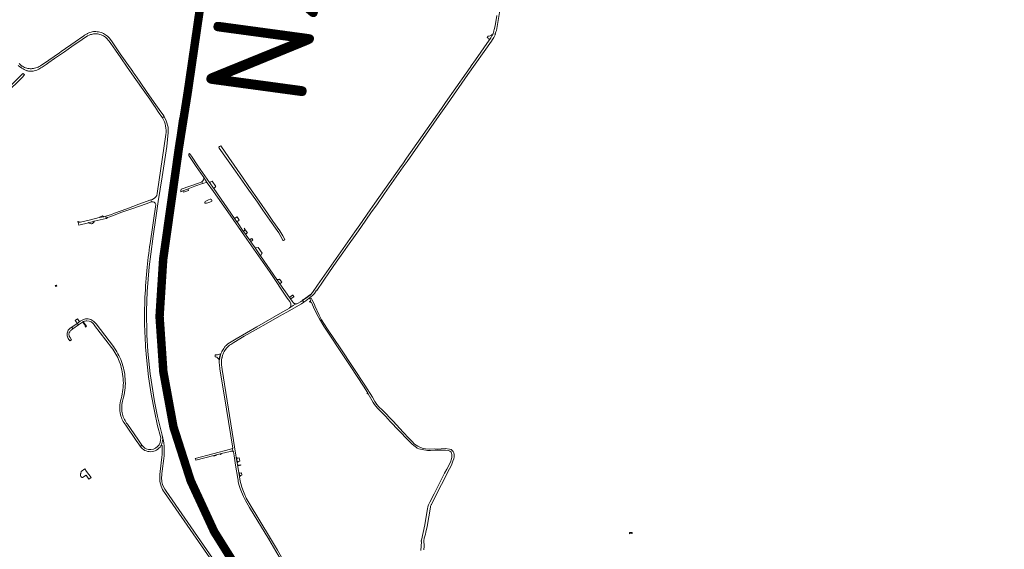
# Model space of a CAD drawing. Header units: metres. Extents: x 166325 to 190320, y 381923 to 404576.
# Tile 687 of 1056: x 173423 to 175170, y 392041 to 392980. Entities that reach past the tile are written whole.
import ezdxf

# ---------------------------------------------------------------- set-up
doc = ezdxf.new("R2010")
doc.units = ezdxf.units.M
for name, color, linetype, lineweight in [('B-WE-OG-WATER_BEEK-GV', 8, 'Continuous', 18), ('B-WE-OG-WATER_MEER-GV', 8, 'Continuous', 18), ('B-WE-VH-VERHARDING_ASFALT-GV', 8, 'Continuous', 18), ('B-WE-VH-VERHARDING_BETON-GV', 8, 'Continuous', 18), ('B-WE-VH-VERHARDING_BETONSTRAATSTEEN-GV', 8, 'Continuous', 18), ('B-WE-VH-VERHARDING_N-WEG', 8, 'Continuous', 18), ('B-WE-VH-VERHARDING_STRAATBAKSTEEN-GV', 8, 'Continuous', 18), ('X-XX-AL-TEKENBLAD-T50', 4, 'Continuous', 50)]:
    doc.layers.add(name, color=color, linetype=linetype, lineweight=lineweight)
doc.styles.add('NLCS-ISO-M500-T50', font='NLCS-ISO.ttf', dxfattribs={"height": 2.5})

msp = doc.modelspace()

# ---------------------------------------------------------------- linework, layer by layer
at = {"layer": 'B-WE-OG-WATER_BEEK-GV', "flags": 128}
for points in [[(173889.886, 392597.249), (173884.558, 392605.721), (173871.817, 392623.07), (173862.262, 392637.248), (173847.412, 392658.411), (173829.218, 392684.573), (173818.047, 392701.007), (173793.684, 392736.005), (173779.519, 392756.483), (173778.326, 392756.276), (173777.144, 392755.756), (173776.296, 392754.621), (173776.062, 392753.819), (173776.729, 392752.344), (173805.658, 392711.565), (173826.536, 392682.056), (173844.551, 392656.497), (173854.266, 392642.585), (173866.888, 392625.136), (173876.708, 392610.811), (173882.668, 392602.437), (173889.95, 392589.362), (173890.372, 392588.727), (173890.876, 392588.778), (173893.27, 392590.2), (173893.492, 392590.504)], [(173939.215, 392479.648), (173938.691, 392481.125), (173938.553, 392481.055), (173938.307, 392481.018), (173938.281, 392481.019), (173937.659, 392480.862), (173937.443, 392480.823), (173937.255, 392480.71), (173937.12, 392480.538), (173937.056, 392480.329), (173937.07, 392480.11), (173937.16, 392479.911), (173937.316, 392479.757), (173937.422, 392479.7), (173938.158, 392479.688), (173938.78, 392479.719), (173939.14, 392479.675)]]:
    msp.add_lwpolyline(points, close=True, dxfattribs=at)
msp.add_lwpolyline([(174140.004, 392040.24), (174140.219, 392042.378), (174140.354, 392044.523), (174140.41, 392046.672), (174140.386, 392048.821), (174140.281, 392050.967), (174140.15, 392052.586), (174140.094, 392054.245), (174140.119, 392055.906), (174140.223, 392057.563), (174140.407, 392059.214), (174140.67, 392060.853), (174141.012, 392062.478), (174141.582, 392064.204), (174142.718, 392067.837), (174143.778, 392071.493), (174145.562, 392081.719), (174151.542, 392115.708), (174151.642, 392116.172), (174151.952, 392117.358), (174152.34, 392118.522), (174152.802, 392119.658), (174153.337, 392120.761), (174157.222, 392127.986), (174185.624, 392183.649), (174188.934, 392190.519), (174191.572, 392197.488), (174193.379, 392201.779), (174193.99, 392205.202), (174193.738, 392209.301), (174193.026, 392212.314), (174191.863, 392214.679), (174188.437, 392217.969), (174185.39, 392218.9), (174177.604, 392219.577), (174163.596, 392218.773), (174159.085, 392218.971), (174150.172, 392218.628), (174142.851, 392219.031), (174138.536, 392219.878), (174134.018, 392221.33), (174129.199, 392223.972), (174126.51, 392225.671), (174123.474, 392227.796), (174119.27, 392232.17), (174113.385, 392237.901), (174103.27, 392248.766), (174085.217, 392268.31), (174066.575, 392287.736), (174059.996, 392293.67), (174056.796, 392297.971), (174052.996, 392303.366), (174048.736, 392310.683), (174035.421, 392331.905), (173992.501, 392396.349), (173969.23, 392431.39), (173958.561, 392448.064), (173956.571, 392451.621), (173954.249, 392456.314), (173946.753, 392472.81), (173946.553, 392473.333), (173946.481, 392473.772), (173944.003, 392478.648), (173940.956, 392484.187), (173939.824, 392486.396), (173937.87, 392485.394), (173939.099, 392481.814), (173939.064, 392481.568), (173938.952, 392481.344), (173938.776, 392481.168), (173938.691, 392481.125), (173939.215, 392479.648), (173939.481, 392479.553), (173939.787, 392479.36), (173940.044, 392479.105), (173940.238, 392478.799), (173940.298, 392478.662), (173944.188, 392470.337), (173949.795, 392458.149), (173954.633, 392449.709), (173962.433, 392436.768), (173973.996, 392419.021), (173990.369, 392394.581), (174010.302, 392364.736), (174032.781, 392330.462), (174039.923, 392319.035), (174040.059, 392318.857), (174040.124, 392318.643), (174040.111, 392318.419), (174040.021, 392318.214), (174039.865, 392318.053), (174039.757, 392317.992), (174039.16, 392317.693), (174039.542, 392317.069), (174040.083, 392317.339), (174040.412, 392317.331), (174040.73, 392317.243), (174041.017, 392317.081), (174041.257, 392316.856), (174041.42, 392316.61), (174050.232, 392301.499), (174052.155, 392298.132), (174054.787, 392294.713), (174057.976, 392291.353), (174071.696, 392277.255), (174080.391, 392267.863), (174111.481, 392235.01), (174119.07, 392227.424), (174122.336, 392224.888), (174126.721, 392221.571), (174128.382, 392220.45), (174130.847, 392219.102), (174133.982, 392218.396), (174140.038, 392217.209), (174146.289, 392216.514), (174151.475, 392216.415), (174160.095, 392216.622), (174171.086, 392217.1), (174178.49, 392217.157), (174183.732, 392216.5), (174186.318, 392215.326), (174188.047, 392213.824), (174188.436, 392213.109), (174189.131, 392211.292), (174189.595, 392209.303), (174189.833, 392206.991), (174189.641, 392204.645), (174188.856, 392201.343), (174187.15, 392195.871), (174180.682, 392183.357), (174176.739, 392176.003), (174158.041, 392139.152), (174150.393, 392124.573), (174149.193, 392122.375), (174148.206, 392119.844), (174147.279, 392116.604), (174146.689, 392112.944), (174143.536, 392095.417), (174141.597, 392084.408), (174136.086, 392057.39), (174135.952, 392057.085), (174135.75, 392056.821), (174135.491, 392056.612), (174135.299, 392056.512), (174135.146, 392055.239), (174135.389, 392055.123), (174135.587, 392054.942), (174135.724, 392054.71), (174135.787, 392054.449), (174135.771, 392054.18), (174135.737, 392054.061), (174134.337, 392039.175)], dxfattribs=at)
at = {"layer": 'B-WE-OG-WATER_MEER-GV', "flags": 128}
msp.add_lwpolyline([(173754.323, 392654.931), (173756.557, 392655.524), (173760.01, 392656.753), (173762.441, 392657.676), (173763.496, 392658.779), (173763.807, 392660.406), (173763.225, 392661.685), (173761.946, 392662.343), (173760.55, 392662.188), (173757.774, 392661.004), (173751.579, 392657.708), (173751.228, 392657.022), (173751.17, 392656.297), (173751.399, 392655.466), (173751.746, 392655.043), (173752.448, 392654.788)], close=True, dxfattribs=at)
at = {"layer": 'B-WE-VH-VERHARDING_ASFALT-GV', "flags": 128}
for points in [[(174269.73, 392987.879), (174266.394, 392969.379), (174264.933, 392962.9), (174264.215, 392960.471), (174263.524, 392957.968), (174262.417, 392955.468), (174266.421, 392954.636), (174267.944, 392958.676), (174268.759, 392961.307), (174275.527, 393000.076)], [(173419.922, 392899.291), (173422.691, 392896.977), (173425.56, 392894.787), (173426.323, 392894.299), (173428.497, 392893.039), (173428.515, 392893.029), (173430.765, 392891.911), (173433.083, 392890.938), (173435.457, 392890.114), (173436.106, 392889.882), (173436.612, 392889.72), (173438.26, 392889.302), (173439.94, 392889.041), (173441.637, 392888.939), (173443.336, 392888.997), (173445.062, 392889.135), (173446.342, 392889.298), (173448.557, 392889.708), (173450.738, 392890.274), (173452.874, 392890.993), (173454.18, 392891.51), (173456.303, 392892.489), (173458.354, 392893.61), (173460.323, 392894.869), (173462.32, 392896.224), (173469.359, 392900.941), (173471.714, 392902.518), (173474.637, 392904.556), (173484.453, 392911.398), (173502.03, 392923.718), (173515.417, 392933.034), (173533.507, 392945.604), (173539.714, 392949.605), (173540.518, 392950.09), (173543.103, 392951.526), (173545.763, 392952.82), (173548.488, 392953.968), (173549.831, 392954.396), (173551.836, 392954.894), (173553.874, 392955.235), (173555.932, 392955.417), (173558.034, 392955.339), (173560.569, 392955.1), (173563.085, 392954.701), (173565.037, 392954.23), (173567.324, 392953.528), (173569.559, 392952.674), (173571.269, 392951.736), (173573.106, 392950.555), (173574.852, 392949.244), (173576.498, 392947.808), (173577.928, 392946.355), (173579.687, 392944.365), (173581.324, 392942.272), (173584.251, 392938.279), (173592.733, 392926.224), (173602.102, 392912.807), (173613.597, 392896.439), (173628.638, 392874.618), (173641.802, 392856.183), (173653.503, 392839.532), (173662.103, 392826.804), (173662.352, 392826.437), (173668.557, 392817.286), (173676.018, 392806.283), (173678.947, 392808.714)], [(173678.253, 392809.834), (173670.202, 392821.378), (173664.457, 392829.14), (173648.856, 392851.549), (173635.011, 392871.596), (173626.749, 392883.424), (173623.723, 392887.756), (173623.313, 392888.338), (173612.93, 392903.075), (173600.966, 392920.153), (173586.572, 392941.29), (173581.732, 392947.762), (173580.234, 392949.447), (173578.619, 392951.021), (173576.897, 392952.477), (173575.076, 392953.808), (173573.166, 392955.006), (173571.175, 392956.065), (173569.206, 392956.944), (173566.98, 392957.735), (173564.705, 392958.375), (173562.392, 392958.859), (173560.052, 392959.185), (173557.695, 392959.353), (173555.332, 392959.36), (173553.746, 392959.275), (173551.548, 392958.909), (173549.381, 392958.386), (173547.258, 392957.709), (173545.189, 392956.881), (173543.184, 392955.907), (173542.61, 392955.595), (173540.196, 392954.318), (173537.86, 392952.903), (173535.612, 392951.353), (173534.799, 392950.743), (173521.08, 392941.185), (173496.134, 392923.906), (173493.335, 392921.918), (173474.626, 392908.856), (173459.334, 392898.445), (173457.414, 392897.309), (173455.418, 392896.315), (173453.356, 392895.466), (173451.238, 392894.767), (173449.075, 392894.222), (173446.879, 392893.833), (173444.661, 392893.602), (173443.396, 392893.542), (173441.296, 392893.52), (173439.2, 392893.659), (173437.12, 392893.956), (173435.069, 392894.41), (173433.059, 392895.019), (173431.101, 392895.78), (173429.206, 392896.687), (173427.386, 392897.736), (173426.699, 392898.182), (173424.546, 392899.8), (173421.453, 392902.522)], [(173673.433, 392224.884), (173674.166, 392226.616), (173675.082, 392228.496), (173676.231, 392233.221), (173676.396, 392236.597), (173676.043, 392238.613), (173675.314, 392243.429), (173667.405, 392276.423), (173661.845, 392303.176), (173654.138, 392352.059), (173650.06, 392392.064), (173648.491, 392421.235), (173647.873, 392463.82), (173648.854, 392498.486), (173652.196, 392542.332), (173655.101, 392564.513), (173659.499, 392596.755), (173664.208, 392629.266), (173668.609, 392658.002), (173675.693, 392701.674), (173683.568, 392755.481), (173686.105, 392780.33), (173685.997, 392789.587), (173682.692, 392801.144), (173678.947, 392808.714), (173676.018, 392806.283)], [(173682.216, 392776.621), (173666.872, 392672.011)], [(173575.24, 392631.665), (173576.227, 392627.831), (173577.055, 392628.005), (173577.613, 392629.112), (173578.757, 392629.456), (173582.422, 392630.693), (173590.173, 392633.562), (173604.094, 392638.764), (173621.741, 392645.217), (173647.139, 392654.093), (173656.822, 392657.415), (173655.673, 392660.831), (173634.343, 392652.987), (173612.779, 392645.229), (173591.001, 392637.221), (173585.299, 392635.062), (173579.56, 392633.002), (173578.148, 392632.547), (173577.825, 392632.446), (173577.502, 392632.345)], [(173664.035, 392652.521), (173654.173, 392583.674)], [(173659.085, 392662.084), (173658.129, 392661.733), (173655.673, 392660.831), (173656.822, 392657.415)], [(173647.523, 392381.34), (173651.514, 392347.204), (173655.988, 392316.14), (173661.713, 392285.94), (173667.231, 392260.212), (173672.249, 392241.111), (173672.851, 392237.94), (173672.814, 392234.795)], [(173676.726, 392237.907), (173675.314, 392243.429), (173676.043, 392238.613), (173676.396, 392236.597), (173676.231, 392233.221), (173675.082, 392228.496), (173674.166, 392226.616), (173673.433, 392224.884)], [(173639.704, 392225.613), (173639.654, 392225.573), (173636.791, 392223.59)], [(173675.091, 392204.501), (173671.905, 392178.885), (173671.863, 392178.549), (173671.788, 392178.017), (173671.406, 392174.632), (173671.182, 392171.234), (173671.119, 392167.828), (173671.216, 392164.423), (173671.472, 392161.027), (173672.386, 392156.942), (173673.674, 392152.959)], [(173675.092, 392160.639), (173674.784, 392163.245), (173674.586, 392166.196), (173674.549, 392169.153), (173674.671, 392172.108), (173674.953, 392175.052), (173675.574, 392179.929), (173678.327, 392202.152)], [(173679.784, 392141.801), (173871.574, 391865.465), (173939.989, 391765.466), (173951.13, 391749.424), (173969.822, 391723.721), (173977.697, 391712.754), (173985.371, 391701.878), (174053.442, 391603.476)], [(174056.927, 391604.428), (173988.176, 391703.996), (173979.186, 391716.633), (173957.236, 391746.903), (173946.456, 391762.135), (173922.17, 391797.582), (173916.731, 391805.717), (173876.289, 391864.734), (173682.452, 392144.075)], [(173902.818, 391999.716), (173894.529, 392014.837), (173880.326, 392039.288), (173867.607, 392060.466), (173864.636, 392058.85), (173877.518, 392037.468), (173890.114, 392015.738), (173898.686, 392000.287), (173912.475, 391974.468), (173928.377, 391943.271), (173929.659, 391940.519), (173930.781, 391937.717)]]:
    msp.add_lwpolyline(points, dxfattribs=at)
for points in [[(174102.414, 392725.032), (174100.042, 392721.646), (174053.162, 392654.722), (174044.912, 392643.094), (174026.137, 392616.372), (174017.703, 392604.368), (173951.104, 392509.581), (173942.391, 392496.785), (173938.848, 392492.675), (173937.513, 392491.446), (173936.165, 392490.359), (173935.744, 392490.019), (173934.221, 392488.941), (173930.024, 392486.026), (173924.832, 392482.514), (173926.683, 392479.211), (173930.471, 392481.864), (173934.147, 392484.571), (173935.846, 392485.865), (173940.187, 392489.414), (173941.778, 392490.903), (173943.287, 392492.383), (173945.674, 392495.043), (173947.634, 392497.788), (173949.463, 392500.622), (173950.032, 392500.255), (173972.642, 392533.245), (173984.309, 392550.138), (173996.311, 392566.642), (174004.686, 392578.617), (174020.783, 392601.632), (174027.864, 392611.756), (174047.312, 392639.563), (174056.343, 392652.341), (174070.082, 392671.933), (174103.35, 392719.373), (174110.189, 392729.126), (174167.138, 392810.338), (174181.767, 392831.199), (174218.052, 392882.942), (174259.904, 392942.385), (174262.08, 392945.416), (174264.125, 392948.759), (174267.07, 392954.501), (174266.421, 392954.636), (174262.417, 392955.468), (174261.542, 392953.719), (174260.644, 392951.924), (174258.618, 392948.333), (174256.249, 392944.544), (174255.893, 392943.944), (174231.827, 392909.543), (174224.079, 392898.468), (174222.222, 392895.813), (174214.783, 392885.442), (174178.316, 392833.384), (174171.055, 392823.02), (174109.125, 392734.613)], [(173913.535, 392476.331), (173912.986, 392476.322), (173912.438, 392476.36), (173911.895, 392476.444), (173911.361, 392476.572), (173910.84, 392476.745), (173910.335, 392476.961), (173909.85, 392477.219), (173909.388, 392477.516), (173908.953, 392477.85), (173908.547, 392478.22), (173908.174, 392478.623), (173906.086, 392481.006), (173903.271, 392485.034), (173901.454, 392487.656), (173884.588, 392511.97), (173879.591, 392519.163), (173879.125, 392519.834), (173849.993, 392561.777), (173840.435, 392575.539), (173833.009, 392586.19), (173832.638, 392586.722), (173830.967, 392589.118), (173830.384, 392589.954), (173824.554, 392598.315), (173823.955, 392599.174), (173819.538, 392605.509), (173809.097, 392620.484), (173808.17, 392621.813), (173804.116, 392627.627), (173766.946, 392680.993), (173766.602, 392681.487), (173760.009, 392690.964), (173759.589, 392691.568), (173738.907, 392721.302), (173727.401, 392738.32), (173725.875, 392740.577), (173724.044, 392743.286), (173723.766, 392742.994), (173723.407, 392742.521), (173723.115, 392742.003), (173722.895, 392741.451), (173722.751, 392740.875), (173722.686, 392740.285), (173722.701, 392739.691), (173735.964, 392720.118), (173748.484, 392702.078), (173755.495, 392691.195), (173766.642, 392675.856), (173791.79, 392639.626), (173825.682, 392590.919), (173867.099, 392531.751), (173897.503, 392486.47), (173901.83, 392480.551), (173902.536, 392479.534), (173903.589, 392476.374), (173903.925, 392474.418), (173903.793, 392472.955), (173903.312, 392471.715), (173902.429, 392470.175), (173908.121, 392473.33), (173912.252, 392475.62)], [(173708.584, 392675.193), (173712.462, 392676.751), (173720.2, 392679.861), (173721.411, 392680.348), (173733.711, 392685.291), (173747.309, 392689.962), (173745.835, 392693.138), (173740.054, 392690.664), (173709.422, 392679.596), (173708.787, 392676.881)], [(173808.502, 392194.32), (173806.984, 392203.473), (173806.849, 392204.285), (173806.181, 392208.317), (173782.16, 392359.958), (173781.046, 392368.073), (173780.786, 392372.251), (173780.963, 392376.433), (173781.577, 392380.574), (173781.707, 392381.17), (173781.874, 392381.879), (173782.574, 392384.574), (173783.19, 392386.527), (173783.63, 392387.702), (173784.519, 392389.653), (173785.617, 392391.767), (173786.996, 392393.967), (173787.969, 392395.4), (173788.816, 392396.563), (173789.356, 392397.235), (173790.452, 392398.497), (173792.256, 392400.384), (173793.771, 392401.759), (173795.104, 392402.875), (173797.367, 392404.519), (173801.219, 392406.928), (173802.758, 392407.77), (173821.198, 392418.83), (173841.173, 392430.361), (173864.038, 392443.435), (173883.734, 392454.469), (173897.009, 392461.646), (173922.736, 392476.584), (173926.683, 392479.211), (173924.832, 392482.514), (173920.886, 392479.98), (173916.88, 392477.609), (173915.625, 392476.866), (173914.562, 392476.504), (173914.049, 392476.417), (173913.535, 392476.331), (173912.252, 392475.62), (173908.121, 392473.33), (173902.429, 392470.175), (173902.149, 392469.699), (173901.749, 392469.297), (173901.345, 392469.017), (173889.497, 392462.161), (173843.276, 392435.518), (173807.082, 392414.641), (173797.822, 392409.146), (173792.208, 392405.355), (173790.355, 392403.852), (173789.828, 392403.425), (173789.226, 392402.822), (173788.14, 392401.733), (173787.125, 392400.59), (173786.164, 392399.4), (173784.778, 392397.463), (173784.767, 392397.449), (173781.503, 392391.908), (173781.273, 392391.448), (173779.716, 392387.925), (173779.64, 392387.753), (173778.382, 392383.847), (173777.561, 392379.964), (173777.486, 392379.461), (173777.482, 392379.435), (173777.458, 392379.311), (173777.203, 392377.432), (173776.961, 392375.649), (173776.836, 392371.963), (173777.102, 392368.219), (173777.118, 392368.094), (173777.12, 392368.076), (173778.124, 392360.991), (173789.64, 392289.612), (173800.884, 392220.304), (173800.311, 392219.653), (173801.023, 392214.966), (173801.428, 392214.803), (173801.777, 392214.662), (173801.895, 392213.917), (173803.018, 392206.84), (173805.698, 392190.326), (173809.718, 392166.432), (173810.168, 392163.748), (173810.631, 392161.066), (173811.771, 392156.217), (173813.883, 392149.157), (173816.089, 392143.064), (173819.579, 392134.721), (173819.587, 392134.704), (173823.185, 392127.638), (173830.539, 392115.442), (173864.636, 392058.85), (173867.607, 392060.466), (173830.006, 392123.076), (173824.838, 392131.99), (173822.529, 392136.66), (173822.026, 392137.871), (173818.42, 392146.351), (173816.263, 392153.063), (173816.091, 392153.724), (173813.996, 392161.754), (173812.639, 392169.384), (173812.566, 392169.824), (173811.377, 392176.991)], [(173780.188, 392210.695), (173786.306, 392212.261), (173796.097, 392214.766), (173797.2, 392214.993), (173797.849, 392215.06), (173798.82, 392215.134), (173799.76, 392215.153), (173800.32, 392215.134), (173800.822, 392215.047), (173801.023, 392214.966), (173800.311, 392219.653), (173798.85, 392219.207), (173797.062, 392218.742), (173734.109, 392202.373), (173734.503, 392201.252), (173735.025, 392199.767), (173735.232, 392199.192), (173767, 392207.321), (173771.356, 392208.435), (173778.644, 392210.3)], [(173809.002, 392194.976), (173808.961, 392195.222), (173807.592, 392203.473), (173807.52, 392203.905), (173806.849, 392204.285), (173806.984, 392203.473), (173808.502, 392194.32)], [(173811.377, 392176.991), (173812.566, 392169.824), (173813.066, 392170.471), (173812.02, 392176.778)]]:
    msp.add_lwpolyline(points, close=True, dxfattribs=at)
at = {"layer": 'B-WE-VH-VERHARDING_ASFALT-GV'}
for points in [[(173678.947, 392808.714, 0.00676023), (173678.253, 392809.834)], [(173676.018, 392806.283, -0.16183009), (173682.216, 392776.621)], [(173666.872, 392672.011, -0.27638162), (173659.085, 392662.084)], [(173656.822, 392657.415, -0.46195965), (173664.035, 392652.521)], [(173577.502, 392632.345, -0.004542), (173575.24, 392631.665)], [(173654.173, 392583.674, 0.01582035), (173648.2, 392535.196)], [(173648.2, 392535.196, 0.01295029), (173644.672, 392481.296)], [(173644.672, 392481.296, 0.01715423), (173644.621, 392430.638)], [(173644.621, 392430.638, 0.01529428), (173647.523, 392381.34)], [(173672.814, 392234.795, -0.52344183), (173647.014, 392219.53)], [(173678.327, 392202.152, 0.0915402), (173676.726, 392237.907)], [(173636.791, 392223.59, 0.5427107), (173673.245, 392224.594)], [(173647.014, 392219.53, -0.13253452), (173639.704, 392225.613)], [(173673.245, 392224.594, -0.07544961), (173673.433, 392224.884)], [(173673.433, 392224.884, -0.8551569), (173675.216, 392223.713)], [(173675.216, 392223.713, -0.04668962), (173675.091, 392204.501)], [(173673.674, 392152.959, 0.07099214), (173679.784, 392141.801)], [(173682.452, 392144.075, -0.10768783), (173675.092, 392160.639)]]:
    msp.add_lwpolyline(points, format="xyb", dxfattribs=at)
at = {"layer": 'B-WE-VH-VERHARDING_BETON-GV', "flags": 128}
for points in [[(173749.426, 393050.384), (173748.832, 393050.472), (173745.86, 393050.912), (173745.439, 393050.974), (173744.119, 393042.014), (173737.542, 392997.719), (173733.576, 392969.511), (173730.996, 392952.032), (173731.451, 392951.966), (173734.399, 392951.517), (173734.993, 392951.43), (173740.296, 392987.464), (173742.752, 393004.307)], [(173753.35, 393049.804), (173752.945, 393049.864), (173749.958, 393050.306), (173749.426, 393050.384), (173742.752, 393004.307), (173740.296, 392987.464), (173734.993, 392951.43), (173735.53, 392951.35), (173738.482, 392950.931), (173738.922, 392950.866), (173740.723, 392963.166), (173745.2, 392994.654), (173749.797, 393025.712)], [(173734.993, 392951.43), (173734.399, 392951.517), (173731.451, 392951.966), (173730.996, 392952.032), (173729.181, 392939.737), (173725.331, 392913.766), (173720.711, 392882.079), (173716.425, 392853.085), (173716.918, 392853.012), (173719.834, 392852.583), (173720.428, 392852.496), (173722.35, 392865.559), (173728.351, 392906.238), (173734.41, 392947.472)], [(173738.922, 392950.866), (173738.482, 392950.931), (173735.53, 392951.35), (173734.993, 392951.43), (173734.41, 392947.472), (173728.351, 392906.238), (173722.35, 392865.559), (173720.428, 392852.496), (173720.998, 392852.412), (173723.982, 392851.973), (173724.404, 392851.911), (173724.954, 392855.679), (173727.72, 392874.571), (173728.836, 392882.002), (173730.306, 392892.222), (173736.16, 392932.003)], [(173305.633, 392759.849), (173309.199, 392764.244), (173345.952, 392799.264), (173388.701, 392840.733), (173392.68, 392844.593), (173393.828, 392845.711), (173419.309, 392870.514), (173424.018, 392875.246), (173428.067, 392879.117), (173431.084, 392883.217), (173428.308, 392885.043), (173387.189, 392844.868), (173333.114, 392792.189), (173209.848, 392672.907), (173182.716, 392646.609), (173180.465, 392644.613), (173177.043, 392641.579), (173178.208, 392640.341), (173173.914, 392636.18), (173176.788, 392633.113), (173183.981, 392640.039), (173183.016, 392641.008), (173209.859, 392666.805)], [(173728.836, 392882.002), (173727.72, 392874.571), (173724.954, 392855.679), (173724.404, 392851.911), (173721.746, 392833.683), (173719.381, 392817.809), (173717.446, 392805.331), (173717.212, 392802.873), (173717.625, 392802.851), (173718.391, 392807.827), (173724.55, 392832.359), (173728.21, 392857.399), (173728.525, 392877.056), (173729.338, 392881.962)], [(173720.428, 392852.496), (173719.834, 392852.583), (173716.918, 392853.012), (173716.425, 392853.085), (173716.097, 392850.863), (173713.588, 392833.904), (173713.131, 392830.091), (173708.681, 392800.443), (173705.201, 392776.655), (173702.631, 392759.199), (173702.003, 392754.627), (173701.931, 392754.138), (173702.374, 392754.073), (173705.334, 392753.638), (173705.928, 392753.55), (173706.762, 392759.191), (173712.05, 392795.323), (173717.061, 392829.604)], [(173717.212, 392802.873), (173717.446, 392805.331), (173719.381, 392817.809), (173721.746, 392833.683), (173724.404, 392851.911), (173723.982, 392851.973), (173720.998, 392852.412), (173720.428, 392852.496), (173717.061, 392829.604), (173712.05, 392795.323), (173706.762, 392759.191), (173705.928, 392753.55), (173706.414, 392753.479), (173709.424, 392753.037), (173709.829, 392752.977), (173710.359, 392756.541), (173714.342, 392783.514)], [(173713.588, 392833.904), (173713.082, 392833.91), (173712.241, 392828.503), (173706.354, 392804.823), (173702.683, 392779.808), (173702.144, 392758.959), (173701.504, 392754.678), (173702.003, 392754.627), (173702.631, 392759.199), (173705.201, 392776.655), (173708.681, 392800.443), (173713.131, 392830.091)], [(173705.928, 392753.55), (173705.334, 392753.638), (173702.374, 392754.073), (173701.931, 392754.138), (173700.283, 392742.971), (173697.488, 392723.71), (173695.174, 392708.619), (173691.163, 392680.875), (173690.788, 392678.281), (173687.391, 392655.204), (173687.845, 392655.137), (173690.818, 392654.699), (173691.412, 392654.612), (173694.536, 392675.83), (173698.802, 392704.685), (173701.885, 392726.229)], [(173709.829, 392752.977), (173709.424, 392753.037), (173706.414, 392753.479), (173705.928, 392753.55), (173701.885, 392726.229), (173698.802, 392704.685), (173694.536, 392675.83), (173691.412, 392654.612), (173691.98, 392654.528), (173694.965, 392654.088), (173695.322, 392654.036), (173695.487, 392655.176), (173698.844, 392678.117), (173699.469, 392682.384), (173703.54, 392710.305), (173705.874, 392726.378)], [(173764.048, 392694.065), (173761.742, 392693.066), (173759.589, 392691.568), (173760.009, 392690.964), (173766.602, 392681.487), (173766.946, 392680.993), (173770.081, 392684.029), (173770.386, 392684.418), (173770.65, 392684.672)], [(173691.412, 392654.612), (173690.818, 392654.699), (173687.845, 392655.137), (173687.391, 392655.204), (173685.409, 392641.741), (173680.2, 392606.038), (173676.306, 392579.236), (173675.498, 392573.452), (173674.074, 392562.405), (173673.306, 392556.166), (173673.798, 392556.102), (173676.727, 392555.719), (173677.322, 392555.642), (173679.177, 392570.654), (173680.679, 392581.331), (173682.558, 392594.458), (173684.971, 392610.735), (173689.737, 392643.232)], [(173695.322, 392654.036), (173694.965, 392654.088), (173691.98, 392654.528), (173691.412, 392654.612), (173689.737, 392643.232), (173684.971, 392610.735), (173682.558, 392594.458), (173680.679, 392581.331), (173679.177, 392570.654), (173677.322, 392555.642), (173677.87, 392555.57), (173680.844, 392555.182), (173681.221, 392555.133), (173681.395, 392556.587), (173683.018, 392569.183), (173683.953, 392576.321), (173685.883, 392589.73), (173687.92, 392603.36), (173690.276, 392619.691), (173692.461, 392634.332)], [(173845.604, 392576.288), (173840.435, 392575.539), (173849.993, 392561.777), (173852.516, 392565.842), (173852.805, 392566.307)], [(173677.322, 392555.642), (173676.727, 392555.719), (173673.798, 392556.102), (173673.306, 392556.166), (173672.712, 392551.342), (173672.645, 392550.768), (173671.138, 392537.76), (173670.496, 392530.588), (173669.53, 392520.288), (173669.067, 392514.237), (173668.41, 392504.666), (173667.524, 392487.453), (173667.256, 392477.281), (173666.937, 392465.687), (173666.947, 392455.95), (173667.321, 392455.948), (173670.299, 392455.931), (173670.899, 392455.928), (173670.944, 392462.495), (173671.332, 392479.542), (173671.797, 392491.828), (173672.59, 392506.177), (173673.481, 392517.941), (173674.547, 392530.595), (173675.729, 392542.625), (173677.304, 392555.495)], [(173681.221, 392555.133), (173680.844, 392555.182), (173677.87, 392555.57), (173677.322, 392555.642), (173677.304, 392555.495), (173675.729, 392542.625), (173674.547, 392530.595), (173673.481, 392517.941), (173672.59, 392506.177), (173671.797, 392491.828), (173671.332, 392479.542), (173670.944, 392462.495), (173670.899, 392455.928), (173671.464, 392455.925), (173674.506, 392455.908), (173674.954, 392455.905), (173674.954, 392459.697), (173674.964, 392467.416), (173675.188, 392475.501), (173675.431, 392483.58), (173675.85, 392493.192), (173676.429, 392503.755), (173677.067, 392513.001), (173677.426, 392518.25), (173677.984, 392524.631), (173678.907, 392534.766), (173679.936, 392544.388)], [(173487.165, 392509.744), (173485.743, 392508.687), (173486.8, 392507.255), (173488.306, 392508.273)], [(173526.776, 392439.021), (173524.75, 392441.862), (173515.034, 392435.074), (173517.04, 392432.244)], [(173525.255, 392449.586), (173521.235, 392446.803), (173524.627, 392442.033), (173528.584, 392444.801)], [(173670.899, 392455.928), (173670.299, 392455.931), (173667.321, 392455.948), (173666.947, 392455.95), (173666.952, 392451.116), (173667.058, 392439.541), (173667.277, 392432.099), (173667.37, 392423.79), (173667.782, 392414.869), (173667.841, 392413.853), (173668.278, 392406.253), (173668.974, 392396.305), (173669.638, 392387.876), (173670.266, 392380.401), (173671.726, 392366.344), (173672.788, 392357.039), (173672.961, 392355.703), (173673.463, 392355.763), (173676.479, 392356.118), (173677.075, 392356.189), (173675.489, 392369.176), (173673.866, 392386.292), (173673.102, 392395.279), (173672.372, 392406.426), (173671.587, 392422.874), (173671.308, 392429.903), (173671.048, 392440.419), (173670.886, 392453.978)], [(173674.954, 392455.905), (173674.506, 392455.908), (173671.464, 392455.925), (173670.899, 392455.928), (173670.886, 392453.978), (173671.048, 392440.419), (173671.308, 392429.903), (173671.587, 392422.874), (173672.372, 392406.426), (173673.102, 392395.279), (173673.866, 392386.292), (173675.489, 392369.176), (173677.075, 392356.189), (173677.561, 392356.246), (173680.597, 392356.604), (173680.978, 392356.649), (173679.849, 392365.984), (173678.79, 392375.751), (173678.293, 392381.348), (173677.756, 392387.615), (173676.992, 392397.554), (173676.387, 392406.407), (173675.977, 392413.324), (173675.913, 392414.392), (173675.615, 392421.857), (173675.6, 392422.219), (173675.299, 392430.103), (173675.179, 392435.015), (173675.092, 392440.537), (173674.961, 392445.983), (173674.953, 392452.405)], [(173677.075, 392356.189), (173676.479, 392356.118), (173673.463, 392355.763), (173672.961, 392355.703), (173673.51, 392351.451), (173675.027, 392340.409), (173676.438, 392331.134), (173677.305, 392325.956), (173678.181, 392320.426), (173679.261, 392313.962), (173681.669, 392301.047), (173684.092, 392288.738), (173686.134, 392279.296), (173687.503, 392273.181), (173689.447, 392264.863), (173691.476, 392256.925), (173692.04, 392257.068), (173694.979, 392257.814), (173695.561, 392257.962), (173692.049, 392272.025), (173688.466, 392288.086), (173686.319, 392298.546), (173683.543, 392313.235), (173681.242, 392326.658), (173679.814, 392335.713), (173678.577, 392344.264), (173677.433, 392353.253)], [(173680.978, 392356.649), (173680.597, 392356.604), (173677.561, 392356.246), (173677.075, 392356.189), (173677.433, 392353.253), (173678.577, 392344.264), (173679.814, 392335.713), (173681.242, 392326.658), (173683.543, 392313.235), (173686.319, 392298.546), (173688.466, 392288.086), (173692.049, 392272.025), (173695.561, 392257.962), (173696.057, 392258.088), (173698.987, 392258.832), (173699.356, 392258.926), (173699.32, 392259.061), (173696.386, 392271.031), (173694.743, 392278.093), (173691.068, 392295.197), (173688.484, 392308.548), (173686.431, 392319.522), (173684.428, 392331.882), (173683.187, 392340.195), (173682.014, 392348.335), (173681.337, 392353.686)], [(173695.561, 392257.962), (173694.979, 392257.814), (173692.04, 392257.068), (173691.476, 392256.925), (173691.721, 392255.966), (173693.911, 392247.824), (173696.1, 392239.728), (173698.478, 392231.079), (173700.792, 392223.548), (173703.665, 392213.824), (173706.278, 392205.717), (173708.323, 392199.39), (173709.303, 392196.561), (173709.944, 392194.71), (173711.992, 392188.659), (173714.218, 392182.589), (173716.867, 392175.475), (173720.153, 392166.741), (173722.316, 392161.367), (173722.705, 392161.52), (173725.491, 392162.612), (173726.05, 392162.831), (173724.185, 392167.716), (173720.417, 392177.674), (173717.815, 392184.822), (173714.861, 392193.173), (173712.792, 392199.223), (173710.624, 392205.737), (173708.229, 392213.066), (173706.404, 392218.945), (173704.864, 392223.918), (173703.397, 392229), (173700.863, 392237.728), (173696.288, 392255.047)], [(173699.356, 392258.926), (173698.987, 392258.832), (173696.057, 392258.088), (173695.561, 392257.962), (173696.288, 392255.047), (173700.863, 392237.728), (173703.397, 392229), (173704.864, 392223.918), (173706.404, 392218.945), (173708.229, 392213.066), (173710.624, 392205.737), (173712.792, 392199.223), (173714.861, 392193.173), (173717.815, 392184.822), (173720.417, 392177.674), (173724.185, 392167.716), (173726.05, 392162.831), (173726.557, 392163.03), (173729.41, 392164.148), (173729.783, 392164.294), (173728.901, 392166.556), (173725.965, 392174.276), (173721.826, 392185.413), (173719.396, 392192.126), (173717.226, 392198.375), (173716.836, 392199.498), (173714.424, 392206.885), (173711.808, 392215.054), (173708.807, 392224.724), (173706.883, 392231.303), (173702.851, 392245.67)], [(173530.82, 392174.723), (173530.801, 392174.63), (173530.611, 392173.238), (173530.58, 392171.834), (173530.724, 392171.127), (173531.024, 392170.425), (173531.463, 392169.8), (173532.023, 392169.28), (173532.679, 392168.887), (173533.402, 392168.639), (173534.16, 392168.547), (173534.921, 392168.614), (173535.652, 392168.838), (173535.477, 392169.315), (173535.871, 392169.481), (173536.002, 392169.575), (173540.366, 392172.704), (173540.532, 392172.337), (173545.14, 392165.666), (173549.356, 392168.414), (173541.265, 392179.132), (173538.228, 392183.823), (173531.691, 392179.298), (173530.974, 392175.498)], [(173726.05, 392162.831), (173725.491, 392162.612), (173722.705, 392161.52), (173722.316, 392161.367), (173726.635, 392150.639), (173731.475, 392139.047), (173734.934, 392130.712), (173738.437, 392122.811), (173743.059, 392112.755), (173748.762, 392101.144), (173752.532, 392093.5), (173759.157, 392080.611), (173763.344, 392072.613), (173764.671, 392070.215), (173765.126, 392070.468), (173767.76, 392071.935), (173768.284, 392072.227), (173765.398, 392077.509), (173757.446, 392092.755), (173751.733, 392104.206), (173744.939, 392118.536), (173737.855, 392134.35), (173729.85, 392153.2), (173726.794, 392160.883)], [(173729.783, 392164.294), (173729.41, 392164.148), (173726.557, 392163.03), (173726.05, 392162.831), (173726.794, 392160.883), (173729.85, 392153.2), (173737.855, 392134.35), (173744.939, 392118.536), (173751.733, 392104.206), (173757.446, 392092.755), (173765.398, 392077.509), (173768.284, 392072.227), (173768.74, 392072.481), (173771.341, 392073.93), (173771.73, 392074.147), (173768.873, 392079.432), (173765.772, 392085.228), (173761.004, 392094.573), (173754.951, 392106.81), (173748.45, 392120.416), (173742.665, 392133.277), (173737.475, 392145.312), (173732.936, 392156.206)], [(173768.284, 392072.227), (173767.76, 392071.935), (173765.126, 392070.468), (173764.671, 392070.215), (173768.109, 392064), (173773.815, 392053.897), (173779.191, 392044.738), (173785.91, 392033.476), (173791.331, 392024.7), (173796.624, 392016.416), (173797.546, 392014.992), (173802.257, 392007.712), (173811.468, 391994.125), (173817.764, 391985.087), (173818.141, 391985.349), (173820.622, 391987.074), (173821.115, 391987.416), (173813.884, 391997.816), (173804.521, 392011.844), (173794.447, 392027.516), (173791.146, 392032.763), (173786.278, 392040.844), (173779.436, 392052.444), (173772.304, 392064.87)], [(174509.906, 392071.043), (174505.047, 392070.777), (174504.836, 392068.62), (174509.978, 392068.829)]]:
    msp.add_lwpolyline(points, close=True, dxfattribs=at)
for points in [[(173572.171, 392630.812), (173563.502, 392629.339), (173548.201, 392625.676), (173530.351, 392621.601), (173529.407, 392621.518), (173528.461, 392621.594), (173527.542, 392621.828), (173526.674, 392622.212), (173525.884, 392622.737), (173525.789, 392622.815), (173527.436, 392616.2), (173544.464, 392620.275), (173545.406, 392620.505), (173545.865, 392620.617), (173554.405, 392622.705)], [(173554.405, 392622.705), (173554.888, 392622.823), (173570.985, 392626.73), (173576.227, 392627.831), (173575.24, 392631.665)], [(173530.247, 392445.702), (173524.75, 392441.862), (173526.776, 392439.021), (173532.465, 392442.981), (173534.232, 392444.18), (173534.383, 392444.254), (173535.355, 392444.733), (173536.148, 392445.124)], [(173554.007, 392445.225), (173552.372, 392446.48), (173550.644, 392447.605), (173548.834, 392448.592)], [(173588.875, 392400.813), (173558.267, 392440.753), (173556.963, 392442.355), (173555.541, 392443.848), (173554.007, 392445.225)], [(173510.617, 392419.259), (173510.579, 392419.367), (173510.249, 392420.595), (173510.075, 392421.856), (173510.06, 392423.128), (173510.205, 392424.392), (173510.55, 392425.37), (173511.077, 392426.412), (173511.398, 392427), (173512.134, 392428.093), (173512.996, 392429.089), (173513.972, 392429.973), (173517.04, 392432.244), (173515.034, 392435.074), (173512.493, 392433.299)], [(173555.137, 392438.882), (173555.591, 392438.292), (173585.714, 392399.109)], [(173508.307, 392415.874), (173508.919, 392414.872), (173511.635, 392410.733), (173514.606, 392412.781), (173512.252, 392416.741), (173510.617, 392419.259)], [(173603.848, 392312.73), (173602.5, 392307.777)], [(173605.281, 392304.091), (173607.072, 392311.158)], [(173610.764, 392261.307), (173629.4, 392234.301), (173634.203, 392227.34), (173636.719, 392223.695), (173636.755, 392223.642), (173636.791, 392223.59), (173639.654, 392225.573), (173639.704, 392225.613), (173639.689, 392225.635), (173639.673, 392225.657), (173637.119, 392229.359), (173632.317, 392236.319), (173613.964, 392262.923)], [(173796.134, 392032.261), (173789.958, 392042.408), (173782.485, 392055.022), (173776.497, 392065.53), (173772.63, 392072.483), (173771.73, 392074.147), (173771.341, 392073.93), (173768.74, 392072.481), (173768.284, 392072.227), (173772.304, 392064.87), (173779.436, 392052.444), (173786.278, 392040.844)]]:
    msp.add_lwpolyline(points, dxfattribs=at)
at = {"layer": 'B-WE-VH-VERHARDING_BETON-GV'}
for points in [[(173575.24, 392631.665, -0.00616733), (173572.171, 392630.812)], [(173548.834, 392448.592, 0.26524289), (173530.247, 392445.702)], [(173536.148, 392445.124, -0.09666114), (173541.95, 392446.271)], [(173541.95, 392446.271, -0.26215076), (173555.137, 392438.882)], [(173506.764, 392423.999, 0.15964633), (173508.307, 392415.874)], [(173506.858, 392424.612, 0.01299515), (173506.764, 392423.999)], [(173507.911, 392427.936, 0.06593849), (173506.858, 392424.612)], [(173512.493, 392433.299, 0.13503906), (173507.911, 392427.936)], [(173585.714, 392399.109, -0.03342649), (173593.358, 392387.272)], [(173603.281, 392374.235, 0.06953645), (173588.875, 392400.813)], [(173593.358, 392387.272, -0.04207151), (173599.344, 392374.53)], [(173599.344, 392374.53, -0.0702498), (173606.315, 392343.913)], [(173609.883, 392343.533, 0.06781516), (173603.281, 392374.235)], [(173606.315, 392343.913, -0.07596982), (173603.848, 392312.73)], [(173607.072, 392311.158, 0.07965777), (173609.883, 392343.533)], [(173602.5, 392307.777, 0.06328613), (173600.207, 392293.888)], [(173603.703, 392291.659, -0.0526161), (173605.281, 392304.091)], [(173600.207, 392293.888, 0.05423809), (173601.519, 392279.948)], [(173604.944, 392280.617, -0.06673681), (173603.703, 392291.659)], [(173601.519, 392279.948, 0.09059265), (173610.764, 392261.307)], [(173608.557, 392271.519, -0.07483507), (173604.944, 392280.617)], [(173613.964, 392262.923, -0.0439028), (173608.557, 392271.519)]]:
    msp.add_lwpolyline(points, format="xyb", dxfattribs=at)
at = {"layer": 'B-WE-VH-VERHARDING_BETONSTRAATSTEEN-GV', "flags": 128}
for points in [[(174256.249, 392944.544), (174258.618, 392948.333), (174260.644, 392951.924), (174261.542, 392953.719), (174261.016, 392953.969), (174260.647, 392953.501), (174260.039, 392953.027), (174257.665, 392951.884), (174255.854, 392951.192), (174254.378, 392951.098), (174253.613, 392951.296), (174252.508, 392948.484), (174253.624, 392948.194), (174254.656, 392947.467), (174255.49, 392946.402)], [(173748.484, 392702.078), (173749.177, 392700.436), (173749.463, 392698.726), (173748.942, 392696.587), (173747.782, 392694.761), (173745.835, 392693.138), (173747.309, 392689.962), (173749.386, 392690.676), (173753.479, 392691.486), (173755.495, 392691.195)], [(173722.423, 392677.699), (173721.678, 392679.727), (173721.411, 392680.348), (173720.2, 392679.861), (173712.462, 392676.751), (173713.286, 392674.7), (173713.389, 392674.432)], [(173554.949, 392621.828), (173554.888, 392622.823), (173554.405, 392622.705), (173545.865, 392620.617), (173545.406, 392620.505), (173545.661, 392619.671), (173549.312, 392618.648), (173549.836, 392618.501), (173551.883, 392619.141)], [(173569.707, 392632.258), (173564.55, 392630.47), (173564.39, 392630.022), (173564.091, 392629.652), (173563.687, 392629.401), (173563.502, 392629.339), (173572.171, 392630.812)], [(173808.537, 392630.609), (173804.116, 392627.627), (173808.17, 392621.813), (173812.256, 392624.815)], [(173823.088, 392607.956), (173821.321, 392610.428), (173821.982, 392608.6), (173822.034, 392608.188), (173822.015, 392607.736), (173821.916, 392607.294), (173821.741, 392606.877), (173821.496, 392606.497), (173821.187, 392606.166), (173820.825, 392605.894), (173820.421, 392605.69), (173819.988, 392605.56), (173819.538, 392605.509), (173823.955, 392599.174), (173823.959, 392599.216), (173824.054, 392599.727), (173824.225, 392600.217), (173824.47, 392600.675), (173824.782, 392601.091), (173825.154, 392601.454), (173825.577, 392601.755), (173826.041, 392601.988), (173826.536, 392602.147), (173827.049, 392602.228)], [(173836.491, 392589.429), (173834.633, 392592.065), (173834.427, 392592.357), (173833.252, 392591.658), (173833.197, 392591.626), (173830.384, 392589.954), (173830.967, 392589.118), (173832.638, 392586.722)], [(173883.965, 392520.447), (173883.521, 392520.082), (173883.031, 392519.783), (173882.503, 392519.554), (173881.949, 392519.4), (173881.38, 392519.325), (173880.805, 392519.33), (173880.237, 392519.414), (173879.685, 392519.577), (173879.162, 392519.814), (173879.125, 392519.834), (173879.591, 392519.163), (173884.588, 392511.97), (173887.62, 392515.114)], [(173908.937, 392488.907), (173909.351, 392489.198), (173907.454, 392491.923), (173907.073, 392491.652), (173901.454, 392487.656), (173903.271, 392485.034), (173904.696, 392486.008)], [(173924.565, 392482.991), (173924.832, 392482.514), (173930.024, 392486.026), (173934.221, 392488.941), (173935.744, 392490.019), (173936.165, 392490.359), (173937.513, 392491.446), (173938.848, 392492.675), (173938.629, 392492.933), (173937.226, 392491.802), (173935.878, 392490.715), (173935.468, 392490.384), (173933.957, 392489.315), (173929.716, 392486.474), (173926.32, 392484.078), (173925.341, 392483.489)], [(173535.355, 392444.733), (173534.383, 392444.254), (173539.567, 392437.333), (173538.643, 392436.641), (173539.659, 392435.285), (173541.435, 392436.616)], [(173769.863, 392385.78), (173769.815, 392382.189), (173772.362, 392381.561), (173774.942, 392379.347), (173776.712, 392377.848), (173776.873, 392379.657), (173777.231, 392381.673), (173777.813, 392384.072), (173778.214, 392385.658), (173778.943, 392387.645), (173775.695, 392386.469), (173773.882, 392386.033), (173771.945, 392385.839)], [(173778.214, 392385.658), (173777.813, 392384.072), (173777.231, 392381.673), (173776.873, 392379.657), (173776.712, 392377.848), (173777.203, 392377.432), (173777.458, 392379.311), (173777.482, 392379.435), (173777.486, 392379.461), (173777.561, 392379.964), (173778.382, 392383.847), (173779.64, 392387.753), (173779.716, 392387.925), (173778.943, 392387.645)], [(173780.41, 392209.825), (173780.188, 392210.695), (173778.644, 392210.3), (173778.702, 392210.072), (173778.866, 392209.43)], [(173811.1, 392197.011), (173812.776, 392197.36), (173813.498, 392197.511), (173812.4, 392203.002), (173812.329, 392203.365), (173809.761, 392202.909), (173809.341, 392202.675), (173807.52, 392203.905), (173807.592, 392203.473), (173808.961, 392195.222), (173809.002, 392194.976), (173810.47, 392196.903)], [(173814.988, 392190.057), (173814.846, 392191.035), (173812.541, 392190.555), (173809.798, 392190.173), (173809.959, 392189.205), (173812.712, 392189.635)], [(173814.196, 392176.305), (173813.822, 392176.257), (173812.02, 392176.778), (173813.066, 392170.471), (173814.4, 392172.212), (173817.05, 392172.662), (173816.384, 392176.583)]]:
    msp.add_lwpolyline(points, close=True, dxfattribs=at)
at = {"layer": 'B-WE-VH-VERHARDING_STRAATBAKSTEEN-GV', "flags": 128}
msp.add_lwpolyline([(173767.219, 392206.467), (173771.578, 392207.568), (173771.356, 392208.435), (173767, 392207.321)], close=True, dxfattribs=at)

# ---------------------------------------------------------------- next in the draw order: texts
at = {"layer": 'X-XX-AL-TEKENBLAD-T50', "insert": (173929.302, 392825.488), "char_height": 180, "attachment_point": 7, "rotation": 82.279026, "style": 'NLCS-ISO-M500-T50', "bg_fill": 3, "box_fill_scale": 1, "bg_fill_color": 256, "bg_fill_transparency": 0}
msp.add_mtext('N279', dxfattribs=at)

# ---------------------------------------------------------------- next in the draw order: linework, layer by layer
at = {"layer": 'B-WE-VH-VERHARDING_N-WEG', "const_width": 15, "flags": 128}
msp.add_lwpolyline([(173793.349, 393349.217), (173720.998, 392852.412), (173705.334, 392753.638), (173677.304, 392555.495), (173670.886, 392453.978), (173677.561, 392356.246), (173695.561, 392257.962), (173726.05, 392162.831), (173768.022, 392072.081), (173821.356, 391987.069), (173881.274, 391907.532), (173944.842, 391830.319), (174008.204, 391753.336), (174068.938, 391673.879), (174127.147, 391592.543), (174183.152, 391509.747), (174238.949, 391426.035), (174293.795, 391343.125), (174349.146, 391259.837), (175162.724, 390010.269)], dxfattribs=at)

doc.saveas('drawing.dxf')
